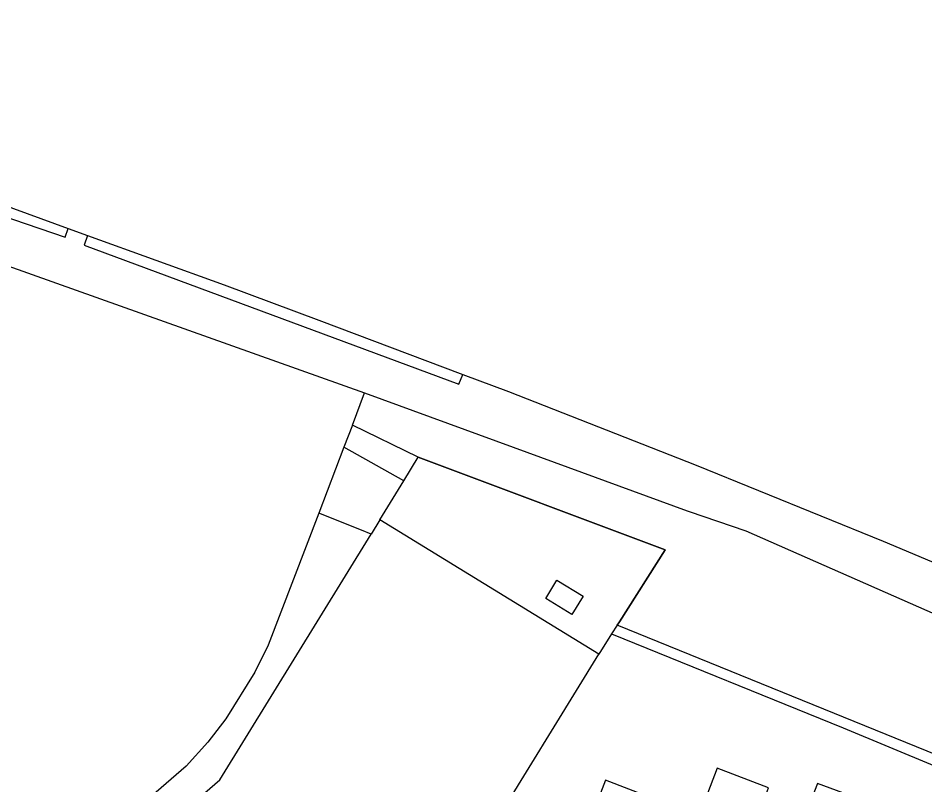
# Model space of a CAD drawing. Extents: x 163686 to 164493, y 382719 to 383870.
# Drawn here: x 163818.9 to 163908.8, y 383785.5 to 383861.5 of the extents above; entities that cross this region are included whole.
import ezdxf

# ---------------------------------------------------------------- set-up
doc = ezdxf.new("R2010")
doc.units = 0
for name, color, linetype in [('IMGEO_Geluidsscherm', 7, 'Continuous'), ('IMGEO_Groenvoorziening', 7, 'Continuous'), ('IMGEO_Haag', 7, 'Continuous'), ('IMGEO_Hek', 7, 'Continuous'), ('IMGEO_Pand', 7, 'Continuous'), ('IMGEO_Parkeervlak_gesloten', 7, 'Continuous'), ('IMGEO_Parkeervlak_open', 7, 'Continuous'), ('IMGEO_Rijbaan_lokaal_gesloten', 7, 'Continuous'), ('IMGEO_Spoorbaan_halfverhard', 7, 'Continuous')]:
    doc.layers.add(name, color=color, linetype=linetype)

msp = doc.modelspace()

# ---------------------------------------------------------------- linework, layer by layer
at = {"layer": 'IMGEO_Geluidsscherm'}
msp.add_lwpolyline([(163763.21, 383861.507), (163763.838, 383861.303), (163776.541, 383857.086), (163795.465, 383850.695), (163814.373, 383844.127), (163823.896, 383840.669), (163825.802, 383839.977), (163839.348, 383835.059), (163848.731, 383831.578), (163862.986, 383826.192), (163867.503, 383824.485), (163886.122, 383817.204), (163904.646, 383809.665), (163923.398, 383801.759)], dxfattribs=at)
at = {"layer": 'IMGEO_Groenvoorziening'}
for points in [[(163853.26, 383824.354), (163867.97, 383818.974), (163885.23, 383812.661), (163885.425, 383812.589), (163891.04, 383810.704), (163924.445, 383795.971)], [(163878.28, 383801.329), (163878.505, 383801.684), (163883.033, 383808.82), (163858.573, 383817.976)], [(163854.781, 383811.77), (163857.149, 383815.646)], [(163853.922, 383810.374), (163852.935, 383810.766), (163848.705, 383812.444)]]:
    msp.add_lwpolyline(points, dxfattribs=at)
at = {"layer": 'IMGEO_Haag'}
for points in [[(163755.627, 383860.405), (163755.366, 383859.513), (163759.736, 383857.757), (163762.237, 383859.023), (163763.956, 383859.38), (163764.52, 383860), (163823.581, 383839.804), (163823.896, 383840.669)], [(163825.802, 383839.977), (163825.464, 383838.989), (163862.605, 383825.233), (163862.986, 383826.192)], [(163878.28, 383801.329), (163877.731, 383800.465)], [(163917.127, 383785.53), (163878.28, 383801.329)]]:
    msp.add_lwpolyline(points, dxfattribs=at)
at = {"layer": 'IMGEO_Hek'}
for points in [[(163853.26, 383824.354), (163867.97, 383818.974)], [(163867.97, 383818.974), (163885.23, 383812.661), (163885.425, 383812.589)], [(163854.781, 383811.77), (163857.149, 383815.646), (163858.573, 383817.976), (163883.033, 383808.82), (163878.505, 383801.684), (163878.28, 383801.329), (163877.731, 383800.465)], [(163877.731, 383800.465), (163876.456, 383798.457)]]:
    msp.add_lwpolyline(points, dxfattribs=at)
at = {"layer": 'IMGEO_Pand'}
for points in [[(163854.781, 383811.77), (163853.922, 383810.374)], [(163876.456, 383798.457), (163854.781, 383811.77)], [(163832.723, 383780.672), (163838.926, 383786.008), (163853.922, 383810.374)], [(163872.315, 383805.806), (163874.909, 383804.212), (163873.793, 383802.396), (163871.199, 383803.989), (163872.315, 383805.806)], [(163865.135, 383780.044), (163876.456, 383798.457)], [(164039.947, 383712.219), (164043.447, 383721.331), (164000.221, 383737.735), (163967.903, 383750), (163926.182, 383765.833), (163908.921, 383772.356), (163912.033, 383780.556), (163907.624, 383782.265), (163902.961, 383784.071), (163902.883, 383783.906), (163898.149, 383785.657), (163897.16, 383783.089), (163901.839, 383781.245), (163900.256, 383777.071), (163891.508, 383780.444), (163893.291, 383785.221), (163888.199, 383787.154), (163886.36, 383782.413), (163877.112, 383785.964), (163875.452, 383781.576), (163873.682, 383776.899), (163870.654, 383778.081), (163870.578, 383777.878)]]:
    msp.add_lwpolyline(points, dxfattribs=at)
at = {"layer": 'IMGEO_Parkeervlak_gesloten'}
for points in [[(163752.506, 383859.823), (163759.738, 383857.194), (163774.974, 383852.081), (163809.164, 383840.057), (163853.26, 383824.354)], [(163852.045, 383821.178), (163853.26, 383824.354)], [(163851.207, 383818.985), (163848.705, 383812.444)], [(163848.705, 383812.444), (163843.702, 383799.36), (163842.395, 383796.689), (163839.489, 383792.052), (163837.73, 383789.745), (163835.586, 383787.358), (163828.907, 383781.575), (163823.914, 383777.229)]]:
    msp.add_lwpolyline(points, dxfattribs=at)
at = {"layer": 'IMGEO_Parkeervlak_open'}
for points in [[(163877.731, 383800.465), (163876.456, 383798.457)], [(163877.731, 383800.465), (163900.668, 383791.17), (163918.388, 383783.786), (163925.518, 383780.754)]]:
    msp.add_lwpolyline(points, dxfattribs=at)
at = {"layer": 'IMGEO_Rijbaan_lokaal_gesloten'}
for points in [[(163852.045, 383821.178), (163851.207, 383818.985)], [(163858.573, 383817.976), (163852.045, 383821.178)], [(163857.149, 383815.646), (163851.207, 383818.985)], [(163857.149, 383815.646), (163858.573, 383817.976)]]:
    msp.add_lwpolyline(points, dxfattribs=at)
at = {"layer": 'IMGEO_Spoorbaan_halfverhard'}
for points in [[(163763.838, 383861.303), (163776.541, 383857.086), (163795.465, 383850.695), (163814.373, 383844.127), (163823.896, 383840.669)], [(163823.896, 383840.669), (163825.802, 383839.977)], [(163825.802, 383839.977), (163839.348, 383835.059), (163848.731, 383831.578), (163862.986, 383826.192)], [(163862.986, 383826.192), (163867.503, 383824.485), (163886.122, 383817.204), (163904.646, 383809.665), (163923.398, 383801.759), (163933.519, 383797.432), (163943.525, 383793.062), (163952.065, 383789.335), (163970.522, 383780.995), (163983.906, 383774.835), (163988.299, 383772.762), (163992.914, 383770.588), (163997.498, 383768.512), (164012.454, 383761.334), (164021.451, 383756.885), (164026.203, 383754.53), (164043.759, 383745.801), (164057.019, 383738.875), (164066.649, 383733.891), (164070.434, 383731.924), (164088.419, 383722.275), (164094.726, 383718.894), (164102.631, 383714.561), (164104.098, 383713.707)]]:
    msp.add_lwpolyline(points, dxfattribs=at)

doc.saveas('drawing.dxf')
